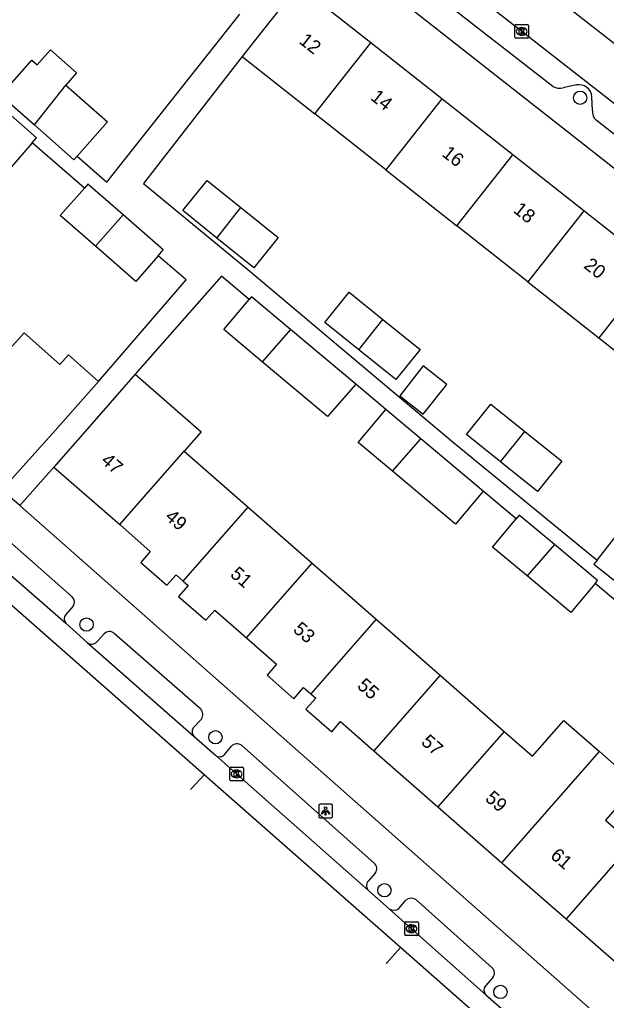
# Model space of a CAD drawing. Extents: x 162812 to 163818, y 381639 to 382470.
# Drawn here: x 162934 to 162977, y 381902.4 to 381974.3 of the extents above; entities that cross this region are included whole.
import ezdxf

# ---------------------------------------------------------------- set-up
doc = ezdxf.new("R2010")
doc.units = 0
for name, color, linetype in [('IMGEO_Boom', 7, 'Continuous'), ('IMGEO_Kolk', 7, 'Continuous'), ('IMGEO_Lichtpunt', 7, 'Continuous'), ('IMGEO_Pand', 7, 'Continuous'), ('IMGEO_Pand_nummerreeks', 7, 'Continuous'), ('IMGEO_Rijbaan_lokaal_gesloten', 7, 'Continuous'), ('IMGEO_Rijbaan_lokaal_open', 7, 'Continuous'), ('IMGEO_Voetpad_halfverhard', 7, 'Continuous'), ('IMGEO_Voetpad_open', 7, 'Continuous')]:
    doc.layers.add(name, color=color, linetype=linetype)

msp = doc.modelspace()

# ---------------------------------------------------------------- linework, layer by layer
at = {"layer": 'IMGEO_Boom'}
for centre in [(162975.087, 381968.559), (162938.902, 381929.925), (162948.353, 381921.658), (162960.738, 381910.437), (162969.243, 381902.976)]:
    msp.add_circle(centre, 0.489, dxfattribs=at)
at = {"layer": 'IMGEO_Kolk'}
for p, q in [((162970.296, 381973.006), (162970.296, 381973.858)), ((162970.371, 381973.932), (162971.223, 381973.932)), ((162970.784, 381973.712), (162970.809, 381973.712)), ((162971.297, 381973.858), (162971.297, 381973.006)), ((162971.223, 381972.932), (162970.371, 381972.932)), ((162970.807, 381973.152), (162970.782, 381973.152)), ((162949.402, 381918.541), (162949.402, 381919.393)), ((162949.477, 381919.467), (162950.329, 381919.467)), ((162949.89, 381919.247), (162949.915, 381919.247)), ((162950.403, 381919.393), (162950.403, 381918.541)), ((162950.329, 381918.467), (162949.477, 381918.467)), ((162949.913, 381918.687), (162949.888, 381918.687)), ((162962.223, 381907.194), (162962.223, 381908.046)), ((162962.298, 381908.12), (162963.15, 381908.12)), ((162963.224, 381908.046), (162963.224, 381907.194)), ((162962.734, 381907.34), (162962.709, 381907.34)), ((162962.711, 381907.9), (162962.736, 381907.9)), ((162963.15, 381907.12), (162962.298, 381907.12))]:
    msp.add_line(p, q, dxfattribs=at)
for points in [[(162970.296, 381973.006), (162970.296, 381973.858)], [(162970.371, 381973.932), (162971.223, 381973.932)], [(162970.617, 381973.632), (162970.74, 381973.632), (162970.74, 381973.481), (162970.87, 381973.632), (162971.034, 381973.632), (162970.888, 381973.481), (162971.041, 381973.232), (162970.889, 381973.232), (162970.804, 381973.396), (162970.74, 381973.329), (162970.74, 381973.232), (162970.617, 381973.232), (162970.617, 381973.632)], [(162971.297, 381973.858), (162971.297, 381973.006)], [(162971.223, 381972.932), (162970.371, 381972.932)], [(162949.402, 381918.541), (162949.402, 381919.393)], [(162949.477, 381919.467), (162950.329, 381919.467)], [(162949.723, 381919.167), (162949.846, 381919.167), (162949.846, 381919.016), (162949.976, 381919.167), (162950.14, 381919.167), (162949.994, 381919.016), (162950.147, 381918.767), (162949.995, 381918.767), (162949.91, 381918.931), (162949.846, 381918.864), (162949.846, 381918.767), (162949.723, 381918.767), (162949.723, 381919.167)], [(162950.403, 381919.393), (162950.403, 381918.541)], [(162950.329, 381918.467), (162949.477, 381918.467)], [(162962.223, 381907.194), (162962.223, 381908.046)], [(162962.298, 381908.12), (162963.15, 381908.12)], [(162963.224, 381908.046), (162963.224, 381907.194)], [(162962.544, 381907.82), (162962.667, 381907.82), (162962.667, 381907.669), (162962.797, 381907.82), (162962.961, 381907.82), (162962.815, 381907.669), (162962.968, 381907.42), (162962.816, 381907.42), (162962.731, 381907.584), (162962.667, 381907.517), (162962.667, 381907.42), (162962.544, 381907.42), (162962.544, 381907.82)], [(162963.15, 381907.12), (162962.298, 381907.12)]]:
    msp.add_lwpolyline(points, dxfattribs=at)
for centre, start, end in [((162970.373, 381973.856), 91.55205, 178.44795), ((162970.373, 381973.856), 91.55205, 178.44795), ((162971.221, 381973.856), 1.55205, 88.44795), ((162971.221, 381973.856), 1.55205, 88.44795), ((162970.373, 381973.008), 181.55205, 268.44795), ((162970.373, 381973.008), 181.55205, 268.44795), ((162971.221, 381973.008), 271.55205, 358.44795), ((162971.221, 381973.008), 271.55205, 358.44795), ((162949.479, 381919.391), 91.55205, 178.44795), ((162949.479, 381919.391), 91.55205, 178.44795), ((162950.327, 381919.391), 1.55205, 88.44795), ((162950.327, 381919.391), 1.55205, 88.44795), ((162949.479, 381918.543), 181.55205, 268.44795), ((162949.479, 381918.543), 181.55205, 268.44795), ((162950.327, 381918.543), 271.55205, 358.44795), ((162950.327, 381918.543), 271.55205, 358.44795), ((162962.3, 381908.044), 91.55205, 178.44795), ((162962.3, 381908.044), 91.55205, 178.44795), ((162963.148, 381908.044), 1.55205, 88.44795), ((162963.148, 381908.044), 1.55205, 88.44795), ((162962.3, 381907.196), 181.55205, 268.44795), ((162962.3, 381907.196), 181.55205, 268.44795), ((162963.148, 381907.196), 271.55205, 358.44795), ((162963.148, 381907.196), 271.55205, 358.44795)]:
    msp.add_arc(centre, 0.0765, start, end, dxfattribs=at)
for centre, major_axis, ratio, start_param, end_param in [((162970.783, 381973.432), (-0.387, 0.002), 0.722429, 4.712389, 7.853982), ((162970.808, 381973.432), (-0.39, 0.002), 0.717154, 1.570796, 4.712389), ((162949.889, 381918.967), (-0.387, 0.002), 0.722429, 4.712389, 7.853982), ((162949.914, 381918.967), (-0.39, 0.002), 0.717154, 1.570796, 4.712389), ((162962.71, 381907.62), (-0.387, 0.002), 0.722429, 4.712389, 7.853982), ((162962.735, 381907.62), (-0.39, 0.002), 0.717154, 1.570796, 4.712389)]:
    msp.add_ellipse(centre, major_axis=major_axis, ratio=ratio, start_param=start_param, end_param=end_param, dxfattribs=at)
at = {"layer": 'IMGEO_Lichtpunt'}
for p, q in [((162955.929, 381916.654), (162955.929, 381915.847)), ((162955.929, 381916.654), (162955.929, 381915.847)), ((162956.831, 381916.749), (162956.023, 381916.749)), ((162956.831, 381916.749), (162956.023, 381916.749)), ((162956.925, 381915.847), (162956.925, 381916.654)), ((162956.925, 381915.847), (162956.925, 381916.654)), ((162956.023, 381915.753), (162956.831, 381915.753)), ((162956.023, 381915.753), (162956.831, 381915.753))]:
    msp.add_line(p, q, dxfattribs=at)
for points in [[(162956.303, 381916.318), (162956.342, 381916.29), (162956.154, 381916.028), (162956.116, 381916.055), (162956.303, 381916.318)], [(162956.405, 381916.27), (162956.452, 381916.27), (162956.452, 381915.948), (162956.405, 381915.948), (162956.405, 381916.27)], [(162956.515, 381916.29), (162956.553, 381916.317), (162956.74, 381916.055), (162956.701, 381916.027), (162956.515, 381916.29)]]:
    msp.add_lwpolyline(points, dxfattribs=at)
msp.add_circle((162956.428, 381916.452), 0.0994, dxfattribs=at)
for centre, start, end in [((162956.023, 381916.654), 90, 180), ((162956.023, 381916.654), 90, 180), ((162956.831, 381916.654), 0, 90), ((162956.831, 381916.654), 0, 90), ((162956.023, 381915.847), 180, 270), ((162956.023, 381915.847), 180, 270), ((162956.831, 381915.847), 270, 0), ((162956.831, 381915.847), 270, 360)]:
    msp.add_arc(centre, 0.0946, start, end, dxfattribs=at)
at = {"layer": 'IMGEO_Pand'}
for points in [[(162954.411, 381976.794), (162951.314, 381972.87), (162950.309, 381971.597)], [(162959.747, 381972.582), (162954.411, 381976.794)], [(162932.887, 381969.052), (162934.889, 381971.31), (162935.277, 381970.966), (162936.263, 381972.078), (162938.173, 381970.384), (162937.385, 381969.496)], [(162955.645, 381967.385), (162959.747, 381972.582)], [(162964.947, 381968.477), (162959.747, 381972.582)], [(162950.309, 381971.597), (162955.645, 381967.385)], [(162935.082, 381966.577), (162937.385, 381969.496)], [(162937.385, 381969.496), (162940.439, 381966.788), (162938.205, 381964.268)], [(162932.887, 381969.052), (162932.624, 381968.756), (162935.082, 381966.577)], [(162964.947, 381968.477), (162960.845, 381963.28)], [(162970.147, 381964.372), (162964.947, 381968.477)], [(162934.925, 381965.265), (162935.241, 381965.628), (162932.31, 381968.18)], [(162960.845, 381963.28), (162955.645, 381967.385)], [(162935.082, 381966.577), (162937.976, 381964.01), (162938.205, 381964.268)], [(162934.925, 381965.265), (162933.225, 381963.313), (162930.276, 381965.881)], [(162966.045, 381959.175), (162970.147, 381964.372)], [(162975.347, 381960.267), (162970.147, 381964.372)], [(162960.845, 381963.28), (162966.045, 381959.175)], [(162941.597, 381959.967), (162938.995, 381962.232), (162938.743, 381961.942)], [(162948.455, 381958.276), (162945.958, 381960.284), (162947.742, 381962.503), (162950.219, 381960.511)], [(162939.563, 381957.667), (162936.979, 381959.917), (162938.743, 381961.942)], [(162941.597, 381959.967), (162939.563, 381957.667)], [(162944.149, 381956.976), (162944.53, 381957.413), (162941.597, 381959.967)], [(162950.219, 381960.511), (162952.947, 381958.318), (162951.162, 381956.098), (162948.455, 381958.276)], [(162948.455, 381958.276), (162950.219, 381960.511)], [(162975.347, 381960.267), (162971.245, 381955.07)], [(162980.547, 381956.162), (162975.347, 381960.267)], [(162971.245, 381955.07), (162966.045, 381959.175)], [(162944.149, 381956.976), (162942.514, 381955.098), (162939.563, 381957.667)], [(162980.547, 381956.162), (162976.446, 381950.965)], [(162971.245, 381955.07), (162976.446, 381950.965)], [(162958.855, 381950.066), (162956.358, 381952.074), (162958.142, 381954.293), (162960.619, 381952.301)], [(162951.787, 381949.193), (162948.968, 381951.562), (162950.814, 381953.758)], [(162953.862, 381951.564), (162950.995, 381953.974), (162950.814, 381953.758)], [(162960.619, 381952.301), (162963.347, 381950.108), (162961.562, 381947.888), (162958.855, 381950.066)], [(162958.855, 381950.066), (162960.619, 381952.301)], [(162939.788, 381947.757), (162937.579, 381949.711), (162936.956, 381949.007), (162934.334, 381951.325), (162933.287, 381950.142), (162933.074, 381950.33)], [(162953.862, 381951.564), (162951.787, 381949.193)], [(162958.639, 381947.55), (162953.862, 381951.564)], [(162976.446, 381950.965), (162981.645, 381946.86)], [(162958.639, 381947.55), (162956.563, 381945.179), (162951.787, 381949.193)], [(162963.586, 381945.344), (162965.312, 381947.531), (162963.584, 381948.895), (162961.857, 381946.709), (162963.586, 381945.344)], [(162933.195, 381940.369), (162936.603, 381944.154), (162939.788, 381947.757)], [(162942.469, 381948.286), (162939.801, 381945.239), (162936.507, 381941.477)], [(162942.469, 381948.286), (162947.293, 381944.061), (162946.06, 381942.653)], [(162961.337, 381941.167), (162958.816, 381943.286), (162960.843, 381945.698)], [(162963.412, 381943.538), (162960.843, 381945.698)], [(162969.257, 381941.855), (162966.759, 381943.864), (162968.543, 381946.083), (162971.021, 381944.09)], [(162971.021, 381944.09), (162973.748, 381941.898), (162971.963, 381939.678), (162969.257, 381941.855)], [(162969.257, 381941.855), (162971.021, 381944.09)], [(162961.337, 381941.167), (162963.412, 381943.538)], [(162967.977, 381939.702), (162963.412, 381943.538)], [(162941.332, 381937.253), (162946.06, 381942.653)], [(162946.06, 381942.653), (162950.75, 381938.54)], [(162936.507, 381941.477), (162941.332, 381937.253)], [(162967.977, 381939.702), (162965.95, 381937.29), (162961.337, 381941.167)], [(162945.993, 381933.107), (162950.75, 381938.54)], [(162950.75, 381938.54), (162955.438, 381934.429)], [(162971.197, 381933.492), (162968.663, 381935.608), (162970.395, 381937.682)], [(162973.206, 381935.787), (162970.618, 381937.949), (162970.395, 381937.682)], [(162976.326, 381934.656), (162978.613, 381937.554), (162981.398, 381935.355)], [(162941.332, 381937.253), (162943.577, 381935.288), (162942.876, 381934.487), (162944.795, 381932.806), (162945.464, 381933.57), (162945.993, 381933.107)], [(162973.206, 381935.787), (162971.197, 381933.492)], [(162976.179, 381932.925), (162976.365, 381933.148), (162973.206, 381935.787)], [(162976.326, 381934.656), (162976.095, 381934.364), (162978.881, 381932.165), (162979.07, 381932.405)], [(162950.634, 381928.941), (162955.438, 381934.429)], [(162955.438, 381934.429), (162960.128, 381930.316)], [(162976.179, 381932.925), (162974.41, 381930.808), (162971.197, 381933.492)], [(162945.993, 381933.107), (162946.352, 381932.792), (162945.647, 381931.986), (162947.644, 381930.239), (162948.298, 381930.986), (162950.634, 381928.941)], [(162960.128, 381930.316), (162955.339, 381924.845)], [(162960.128, 381930.316), (162964.818, 381926.204)], [(162950.634, 381928.941), (162952.838, 381927.011), (162952.136, 381926.209), (162954.102, 381924.488), (162954.816, 381925.303), (162955.339, 381924.845)], [(162964.818, 381926.204), (162959.968, 381920.663)], [(162964.818, 381926.204), (162969.507, 381922.092)], [(162955.339, 381924.845), (162955.698, 381924.531), (162954.986, 381923.717), (162956.871, 381922.066), (162957.518, 381922.806), (162959.968, 381920.663)], [(162969.507, 381922.092), (162971.593, 381920.262), (162973.899, 381922.892), (162976.5, 381920.611)], [(162969.507, 381922.092), (162964.662, 381916.557)], [(162959.968, 381920.663), (162964.662, 381916.557)], [(162969.356, 381912.451), (162976.5, 381920.611)], [(162976.5, 381920.611), (162979.249, 381918.2), (162976.943, 381915.57), (162978.886, 381913.867)], [(162964.662, 381916.557), (162969.356, 381912.451)], [(162978.886, 381913.867), (162974.051, 381908.344)], [(162969.356, 381912.451), (162974.051, 381908.344)], [(162974.051, 381908.344), (162978.745, 381904.238)]]:
    msp.add_lwpolyline(points, dxfattribs=at)
at = {"layer": 'IMGEO_Rijbaan_lokaal_gesloten'}
for points in [[(162899.649, 381963.319), (162904.532, 381958.98), (162917.178, 381947.835), (162933.161, 381933.711), (162937.374, 381930.021)], [(162947.525, 381918.912), (162898.541, 381962.027)], [(162937.374, 381930.021), (162938.945, 381928.613)], [(162938.945, 381928.613), (162946.788, 381921.714)], [(162946.788, 381921.714), (162948.355, 381920.335)], [(162948.355, 381920.335), (162949.898, 381918.966), (162959.592, 381910.4)], [(162947.525, 381918.912), (162946.623, 381917.936), (162946.513, 381917.818)], [(162961.909, 381906.251), (162947.525, 381918.912)], [(162959.592, 381910.4), (162961.095, 381909.076)], [(162961.095, 381909.076), (162962.719, 381907.619), (162968.18, 381902.779)], [(162960.892, 381905.077), (162960.949, 381905.143), (162961.909, 381906.251)], [(163033.586, 381843.037), (162961.909, 381906.251)], [(162968.18, 381902.779), (162969.718, 381901.421)]]:
    msp.add_lwpolyline(points, dxfattribs=at)
at = {"layer": 'IMGEO_Rijbaan_lokaal_open'}
for points in [[(162955.442, 381989.931), (162973.286, 381975.945), (163000, 381955.072), (163016.211, 381942.406)], [(163014.048, 381939.637), (163000, 381950.614), (162953.337, 381987.077)]]:
    msp.add_lwpolyline(points, dxfattribs=at)
at = {"layer": 'IMGEO_Voetpad_halfverhard'}
for points in [[(162938.205, 381964.268), (162940.392, 381962.373), (162950.13, 381974.698)], [(162950.309, 381971.597), (162943.089, 381962.277), (162950.875, 381955.837), (162957.383, 381950.368), (162965.807, 381943.289), (162976.326, 381934.656)], [(162938.743, 381961.942), (162934.925, 381965.265)], [(162939.788, 381947.757), (162946.208, 381955.197), (162944.149, 381956.976)], [(162950.814, 381953.758), (162948.787, 381955.475), (162942.469, 381948.286)], [(162960.843, 381945.698), (162958.639, 381947.55)], [(162936.507, 381941.477), (162934.017, 381938.656)], [(162970.395, 381937.682), (162967.977, 381939.702)], [(162980.006, 381929.737), (162976.179, 381932.925)]]:
    msp.add_lwpolyline(points, dxfattribs=at)
at = {"layer": 'IMGEO_Voetpad_open'}
for points in [[(162956.756, 381979.777), (162998.706, 381946.802)], [(162973.091, 381969.397), (162964.417, 381976.15)], [(162974.816, 381969.502), (162973.849, 381969.299)], [(162975.981, 381967.629), (162975.944, 381968.637)], [(162989.691, 381956.427), (162976.25, 381966.912)], [(162902.773, 381962.94), (162937.86, 381931.963)], [(162934.017, 381938.656), (162932.705, 381939.815)], [(163018.388, 381864.069), (163014.552, 381867.466), (163000, 381880.34), (162981.702, 381896.529), (162934.017, 381938.656)], [(162937.91, 381931.251), (162937.379, 381930.657)], [(162939.657, 381928.663), (162940.204, 381929.251)], [(162940.916, 381929.283), (162947.274, 381923.734)], [(162947.321, 381922.997), (162946.738, 381922.375)], [(162949.033, 381920.429), (162949.538, 381921)], [(162950.258, 381921.07), (162959.996, 381912.43)], [(162960.067, 381911.701), (162959.539, 381911.104)], [(162961.802, 381909.097), (162962.301, 381909.702)], [(162963.035, 381909.763), (162968.646, 381904.749)], [(162968.679, 381904.04), (162968.142, 381903.429)]]:
    msp.add_lwpolyline(points, dxfattribs=at)
for centre, radius, start, end in [((162973.593, 381970.296), 1.03, 240.84475, 284.42171), ((162975.002, 381968.577), 0.944, 3.66308, 101.37176), ((162976.855, 381967.548), 0.877, 174.6907, 226.4389), ((162937.445, 381931.576), 0.567, 325.03289, 43.00108), ((162937.724, 381930.336), 0.471, 137.10067, 221.99848), ((162940.576, 381928.906), 0.507, 47.96961, 137.17711), ((162939.275, 381929.003), 0.511, 229.69803, 318.33594), ((162946.847, 381923.337), 0.583, 324.36883, 42.92902), ((162947.13, 381922.072), 0.495, 142.28804, 226.36353), ((162949.933, 381920.678), 0.509, 50.30231, 140.80363), ((162948.65, 381920.703), 0.471, 231.3017, 324.48499), ((162959.636, 381912.027), 0.54, 322.86695, 48.25846), ((162959.944, 381910.78), 0.518, 141.35841, 227.25227), ((162962.711, 381909.213), 0.638, 59.52035, 129.9811), ((162961.435, 381909.545), 0.579, 234.05592, 309.34679), ((162968.3, 381904.378), 0.508, 318.31454, 47.01521), ((162968.513, 381903.125), 0.48, 140.66524, 226.02634)]:
    msp.add_arc(centre, radius, start, end, dxfattribs=at)

# ---------------------------------------------------------------- texts
at = {"layer": 'IMGEO_Pand_nummerreeks'}
for s, rotation, p in [('12', 321.71139, (162954.416, 381972.611)), ('14', 321.71139, (162959.652, 381968.478)), ('16', 321.71139, (162964.886, 381964.346)), ('18', 321.71139, (162970.122, 381960.212)), ('20', 321.71139, (162975.285, 381956.136)), ('47', 318.66819, (162939.898, 381941.851)), ('49', 318.66819, (162944.592, 381937.723)), ('51', 318.66819, (162949.369, 381933.521)), ('53', 318.66819, (162953.979, 381929.467)), ('55', 318.66819, (162958.672, 381925.339)), ('57', 318.66819, (162963.366, 381921.211)), ('59', 318.66819, (162968.059, 381917.083)), ('61', 318.66819, (162972.837, 381912.881))]:
    msp.add_text(s, height=1, rotation=rotation, dxfattribs=at).set_placement(p)

doc.saveas('drawing.dxf')
